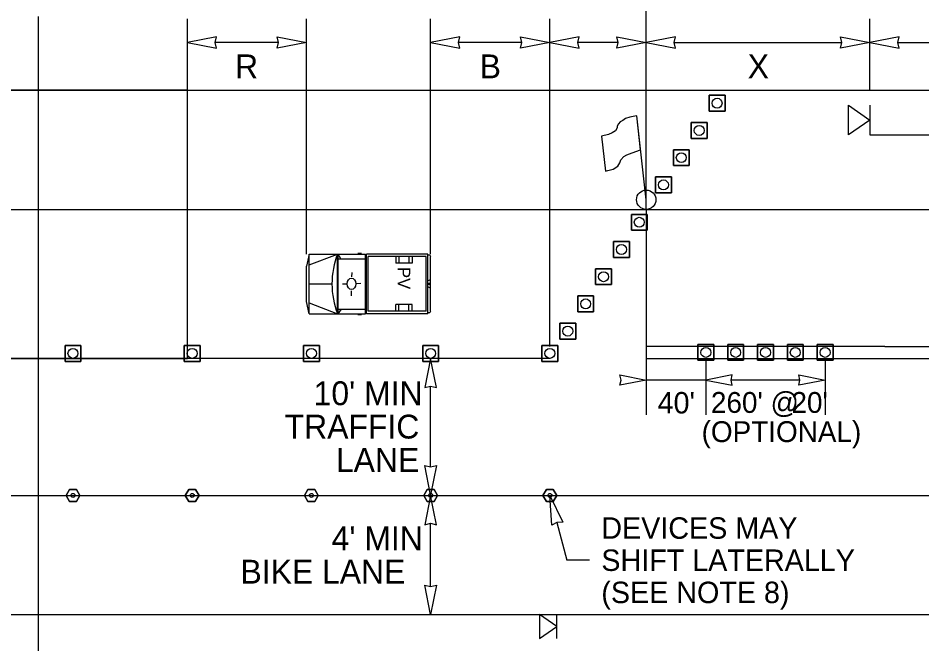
# Model space of a CAD drawing. Extents: x 99998.9 to 100095.7, y 99995 to 100010.7.
# Drawn here: x 100049.366 to 100052.398, y 100005.634 to 100007.734 of the extents above; entities that cross this region are included whole.
import ezdxf

# ---------------------------------------------------------------- set-up
doc = ezdxf.new("R2010")
doc.units = 0
for name, color, linetype in [('RD_ED_ShoulderPavedEdge', 7, 'Continuous'), ('RD_MK_LineDblYellowCenter', 7, 'Continuous'), ('RD_MK_LineEdgeWhite', 7, 'Continuous'), ('RD_MK_LineNoPass', 7, 'Continuous'), ('RD_MK_LineSkipCenter', 7, 'Continuous'), ('SH_GI_SectionCut', 7, 'Continuous'), ('TR_WZ_FlaggingStation', 7, 'Continuous'), ('TR_WZ_PortableSignMountBlk-Org', 7, 'Continuous'), ('TR_WZ_PortableSignMountBlk-Wht', 7, 'Continuous'), ('TR_WZ_ProtectiveVehicle', 7, 'Continuous'), ('TR_WZ_TrafficCone', 7, 'Continuous'), ('TR_WZ_TubularMarker', 7, 'Continuous'), ('TR_WZ_WorkZoneDetails', 7, 'Continuous'), ('TR_WZ_WorkZoneTextCurrent', 7, 'Continuous')]:
    doc.layers.add(name, color=color, linetype=linetype)

msp = doc.modelspace()

# ---------------------------------------------------------------- linework, layer by layer
at = {"layer": 'RD_ED_ShoulderPavedEdge'}
for p, q in [((100040.1076, 100007.4923), (100055.6424, 100007.4923)), ((100040.1076, 100005.7323), (100055.6424, 100005.7323))]:
    msp.add_line(p, q, dxfattribs=at)
at = {"layer": 'RD_MK_LineDblYellowCenter'}
for p, q in [((100052.2733, 100006.6323), (100055.6631, 100006.6323)), ((100052.2733, 100006.5923), (100055.6218, 100006.5923))]:
    msp.add_line(p, q, dxfattribs=at)
at = {"layer": 'RD_MK_LineEdgeWhite'}
for p, q in [((100040.1076, 100007.0923), (100055.6424, 100007.0923)), ((100040.1076, 100006.1323), (100055.6424, 100006.1323))]:
    msp.add_line(p, q, dxfattribs=at)
at = {"layer": 'RD_MK_LineNoPass'}
msp.add_line((100051.4733, 100006.5923), (100052.2733, 100006.5923), dxfattribs=at)
at = {"layer": 'RD_MK_LineSkipCenter'}
for points in [[(100052.2733, 100006.6323), (100051.4733, 100006.6323)], [(100051.15, 100006.5923), (100043.4767, 100006.5923)]]:
    msp.add_lwpolyline(points, dxfattribs=at)
at = {"layer": 'SH_GI_SectionCut'}
msp.add_line((100049.4338, 100007.7396), (100049.4338, 100005.4996), dxfattribs=at)
at = {"layer": 'TR_WZ_FlaggingStation'}
for p, q in [((100051.4543, 100007.2917), (100051.4413, 100007.4061)), ((100051.4733, 100007.1248), (100051.4413, 100007.4058)), ((100051.3233, 100007.3383), (100051.3366, 100007.2211)), ((100051.4543, 100007.2917), (100051.4543, 100007.2917))]:
    msp.add_line(p, q, dxfattribs=at)
for points in [[(100051.4413, 100007.4061), (100051.4355, 100007.4048), (100051.4177, 100007.4014), (100051.4039, 100007.3972), (100051.3942, 100007.3911), (100051.3857, 100007.3864), (100051.38, 100007.3796), (100051.3757, 100007.3717), (100051.3752, 100007.3655), (100051.3698, 100007.3563), (100051.359, 100007.3489), (100051.3466, 100007.3437), (100051.3233, 100007.3383)], [(100051.3366, 100007.2211), (100051.3448, 100007.2225), (100051.3624, 100007.2271), (100051.3781, 100007.2376), (100051.3846, 100007.2482), (100051.3885, 100007.2585), (100051.3976, 100007.2694), (100051.4086, 100007.2756), (100051.4259, 100007.2827), (100051.4543, 100007.2917)]]:
    msp.add_lwpolyline(points, dxfattribs=at)
msp.add_circle((100051.4733, 100007.1248), 0.0325, dxfattribs=at)
at = {"layer": 'TR_WZ_PortableSignMountBlk-Org'}
msp.add_line((100052.2233, 100007.4422), (100052.2233, 100007.3422), dxfattribs=at)
msp.add_lwpolyline([(100052.2233, 100007.3923), (100052.1515, 100007.3422), (100052.1515, 100007.4422)], close=True, dxfattribs=at)
at = {"layer": 'TR_WZ_PortableSignMountBlk-Wht'}
msp.add_line((100051.1733, 100005.6519), (100051.1733, 100005.7323), dxfattribs=at)
msp.add_lwpolyline([(100051.1733, 100005.692), (100051.1156, 100005.7323), (100051.1156, 100005.6519)], close=True, dxfattribs=at)
at = {"layer": 'TR_WZ_ProtectiveVehicle'}
for p, q in [((100050.343, 100006.9423), (100050.3338, 100006.902)), ((100050.343, 100006.7423), (100050.343, 100006.9423)), ((100050.343, 100006.9423), (100050.5319, 100006.9423)), ((100050.343, 100006.9057), (100050.4375, 100006.9423)), ((100050.4375, 100006.7423), (100050.4375, 100006.9423)), ((100050.4392, 100006.7423), (100050.4392, 100006.9423)), ((100050.4492, 100006.9268), (100050.4392, 100006.9423)), ((100050.4392, 100006.9268), (100050.5319, 100006.9268)), ((100050.5062, 100006.9451), (100050.5175, 100006.9451)), ((100050.5319, 100006.7423), (100050.5319, 100006.9423)), ((100050.7404, 100006.9423), (100050.5347, 100006.9423)), ((100050.5347, 100006.7423), (100050.5347, 100006.9423)), ((100050.7346, 100006.9344), (100050.5405, 100006.9344)), ((100050.5405, 100006.7503), (100050.5405, 100006.9344)), ((100050.6332, 100006.9344), (100050.6332, 100006.9113)), ((100050.6432, 100006.9344), (100050.6432, 100006.9113)), ((100050.6772, 100006.9344), (100050.6772, 100006.9113)), ((100050.6882, 100006.9344), (100050.6882, 100006.9113)), ((100050.7346, 100006.7503), (100050.7346, 100006.9344)), ((100050.7404, 100006.7423), (100050.7404, 100006.9423)), ((100050.7456, 100006.939), (100050.7411, 100006.939)), ((100050.7411, 100006.7456), (100050.7411, 100006.939)), ((100050.75, 100006.7517), (100050.75, 100006.9329)), ((100050.3338, 100006.7827), (100050.3338, 100006.902)), ((100050.6882, 100006.9113), (100050.6332, 100006.9113)), ((100050.4852, 100006.8808), (100050.485, 100006.8658)), ((100050.75, 100006.8564), (100050.7411, 100006.8527)), ((100050.343, 100006.8423), (100050.4189, 100006.8423)), ((100050.4544, 100006.8422), (100050.467, 100006.8423)), ((100050.4986, 100006.8427), (100050.4986, 100006.8427)), ((100050.5154, 100006.8431), (100050.5005, 100006.8427)), ((100050.75, 100006.8282), (100050.7411, 100006.832)), ((100050.7476, 100006.8423), (100050.7435, 100006.8423)), ((100050.7456, 100006.8395), (100050.7456, 100006.8451)), ((100050.4845, 100006.8027), (100050.4845, 100006.8188)), ((100050.343, 100006.7423), (100050.3338, 100006.7827)), ((100050.343, 100006.779), (100050.4375, 100006.7423)), ((100050.6882, 100006.7733), (100050.6332, 100006.7733)), ((100050.6332, 100006.7503), (100050.6332, 100006.7733)), ((100050.6432, 100006.7503), (100050.6432, 100006.7733)), ((100050.6772, 100006.7503), (100050.6772, 100006.7733)), ((100050.6882, 100006.7503), (100050.6882, 100006.7733)), ((100050.343, 100006.7423), (100050.5319, 100006.7423)), ((100050.4392, 100006.7423), (100050.4512, 100006.7578)), ((100050.4392, 100006.7578), (100050.5319, 100006.7578)), ((100050.5062, 100006.7395), (100050.5175, 100006.7395)), ((100050.7404, 100006.7423), (100050.5347, 100006.7423)), ((100050.7346, 100006.7503), (100050.5405, 100006.7503)), ((100050.7456, 100006.7456), (100050.7411, 100006.7456))]:
    msp.add_line(p, q, dxfattribs=at)
for centre, major_axis, start_param, end_param in [((100050.5725, 100006.8424), (0, -0.2099), 4.215852, 5.209111), ((100050.7456, 100006.9329), (0, 0.0061), 4.712389, 6.283185), ((100050.7456, 100006.7517), (0, -0.0061), 6.283185, 7.853982)]:
    msp.add_ellipse(centre, major_axis=major_axis, ratio=0.73155, start_param=start_param, end_param=end_param, dxfattribs=at)
for centre, major_axis in [((100050.4845, 100006.8423), (0, 0.0193)), ((100050.7456, 100006.8423), (0, 0.00282))]:
    msp.add_ellipse(centre, major_axis=major_axis, ratio=0.73155, dxfattribs=at)
at = {"layer": 'TR_WZ_TrafficCone'}
for points in [[(100051.6843, 100007.4753), (100051.7376, 100007.4753), (100051.7376, 100007.422), (100051.6843, 100007.422), (100051.6843, 100007.4753)], [(100051.6843, 100007.422), (100051.7376, 100007.422), (100051.7376, 100007.4753), (100051.6843, 100007.4753), (100051.6843, 100007.422)], [(100051.6243, 100007.384), (100051.6776, 100007.384), (100051.6776, 100007.3306), (100051.6243, 100007.3306), (100051.6243, 100007.384)], [(100051.6243, 100007.3306), (100051.6776, 100007.3306), (100051.6776, 100007.384), (100051.6243, 100007.384), (100051.6243, 100007.3306)], [(100051.5643, 100007.2926), (100051.6176, 100007.2926), (100051.6176, 100007.2393), (100051.5643, 100007.2393), (100051.5643, 100007.2926)], [(100051.5643, 100007.2393), (100051.6176, 100007.2393), (100051.6176, 100007.2926), (100051.5643, 100007.2926), (100051.5643, 100007.2393)], [(100051.5043, 100007.2013), (100051.5576, 100007.2013), (100051.5576, 100007.148), (100051.5043, 100007.148), (100051.5043, 100007.2013)], [(100051.5043, 100007.148), (100051.5576, 100007.148), (100051.5576, 100007.2013), (100051.5043, 100007.2013), (100051.5043, 100007.148)], [(100051.4766, 100007.0757), (100051.4233, 100007.0757), (100051.4233, 100007.0224), (100051.4766, 100007.0224), (100051.4766, 100007.0757)], [(100051.4766, 100007.0224), (100051.4233, 100007.0224), (100051.4233, 100007.0757), (100051.4766, 100007.0757), (100051.4766, 100007.0224)], [(100051.4166, 100006.9844), (100051.3633, 100006.9844), (100051.3633, 100006.9311), (100051.4166, 100006.9311), (100051.4166, 100006.9844)], [(100051.4166, 100006.9311), (100051.3633, 100006.9311), (100051.3633, 100006.9844), (100051.4166, 100006.9844), (100051.4166, 100006.9311)], [(100051.3566, 100006.8931), (100051.3033, 100006.8931), (100051.3033, 100006.8397), (100051.3566, 100006.8397), (100051.3566, 100006.8931)], [(100051.3566, 100006.8397), (100051.3033, 100006.8397), (100051.3033, 100006.8931), (100051.3566, 100006.8931), (100051.3566, 100006.8397)], [(100051.2966, 100006.8017), (100051.2433, 100006.8017), (100051.2433, 100006.7484), (100051.2966, 100006.7484), (100051.2966, 100006.8017)], [(100051.2966, 100006.7484), (100051.2433, 100006.7484), (100051.2433, 100006.8017), (100051.2966, 100006.8017), (100051.2966, 100006.7484)], [(100051.2366, 100006.7104), (100051.1833, 100006.7104), (100051.1833, 100006.6571), (100051.2366, 100006.6571), (100051.2366, 100006.7104)], [(100051.2366, 100006.6571), (100051.1833, 100006.6571), (100051.1833, 100006.7104), (100051.2366, 100006.7104), (100051.2366, 100006.6571)], [(100049.5234, 100006.6357), (100049.5767, 100006.6357), (100049.5767, 100006.5823), (100049.5234, 100006.5823), (100049.5234, 100006.6357)], [(100049.5234, 100006.5823), (100049.5767, 100006.5823), (100049.5767, 100006.6357), (100049.5234, 100006.6357), (100049.5234, 100006.5823)], [(100049.9234, 100006.6357), (100049.9767, 100006.6357), (100049.9767, 100006.5823), (100049.9234, 100006.5823), (100049.9234, 100006.6357)], [(100049.9234, 100006.5823), (100049.9767, 100006.5823), (100049.9767, 100006.6357), (100049.9234, 100006.6357), (100049.9234, 100006.5823)], [(100050.3234, 100006.6357), (100050.3767, 100006.6357), (100050.3767, 100006.5823), (100050.3234, 100006.5823), (100050.3234, 100006.6357)], [(100050.3234, 100006.5823), (100050.3767, 100006.5823), (100050.3767, 100006.6357), (100050.3234, 100006.6357), (100050.3234, 100006.5823)], [(100050.7234, 100006.6357), (100050.7767, 100006.6357), (100050.7767, 100006.5823), (100050.7234, 100006.5823), (100050.7234, 100006.6357)], [(100050.7234, 100006.5823), (100050.7767, 100006.5823), (100050.7767, 100006.6357), (100050.7234, 100006.6357), (100050.7234, 100006.5823)], [(100051.1766, 100006.6357), (100051.1233, 100006.6357), (100051.1233, 100006.5823), (100051.1766, 100006.5823), (100051.1766, 100006.6357)], [(100051.1766, 100006.5823), (100051.1233, 100006.5823), (100051.1233, 100006.6357), (100051.1766, 100006.6357), (100051.1766, 100006.5823)], [(100051.7, 100006.639), (100051.6467, 100006.639), (100051.6467, 100006.5857), (100051.7, 100006.5857), (100051.7, 100006.639)], [(100051.7, 100006.5857), (100051.6467, 100006.5857), (100051.6467, 100006.639), (100051.7, 100006.639), (100051.7, 100006.5857)], [(100051.8, 100006.639), (100051.7467, 100006.639), (100051.7467, 100006.5857), (100051.8, 100006.5857), (100051.8, 100006.639)], [(100051.8, 100006.5857), (100051.7467, 100006.5857), (100051.7467, 100006.639), (100051.8, 100006.639), (100051.8, 100006.5857)], [(100051.9, 100006.639), (100051.8467, 100006.639), (100051.8467, 100006.5857), (100051.9, 100006.5857), (100051.9, 100006.639)], [(100051.9, 100006.5857), (100051.8467, 100006.5857), (100051.8467, 100006.639), (100051.9, 100006.639), (100051.9, 100006.5857)], [(100052, 100006.639), (100051.9467, 100006.639), (100051.9467, 100006.5857), (100052, 100006.5857), (100052, 100006.639)], [(100052, 100006.5857), (100051.9467, 100006.5857), (100051.9467, 100006.639), (100052, 100006.639), (100052, 100006.5857)], [(100052.1, 100006.639), (100052.0467, 100006.639), (100052.0467, 100006.5857), (100052.1, 100006.5857), (100052.1, 100006.639)], [(100052.1, 100006.5857), (100052.0467, 100006.5857), (100052.0467, 100006.639), (100052.1, 100006.639), (100052.1, 100006.5857)]]:
    msp.add_lwpolyline(points, dxfattribs=at)
for centre in [(100051.7109, 100007.4486), (100051.6509, 100007.3573), (100051.5909, 100007.266), (100051.5309, 100007.1746), (100051.45, 100007.0491), (100051.39, 100006.9577), (100051.33, 100006.8664), (100051.27, 100006.7751), (100051.21, 100006.6837), (100049.55, 100006.609), (100049.95, 100006.609), (100050.35, 100006.609), (100050.75, 100006.609), (100051.15, 100006.609), (100051.6733, 100006.6123), (100051.7733, 100006.6123), (100051.8733, 100006.6123), (100051.9733, 100006.6123), (100052.0733, 100006.6123)]:
    msp.add_circle(centre, 0.0167, dxfattribs=at)
at = {"layer": 'TR_WZ_TubularMarker'}
for points in [[(100049.5269, 100006.1323), (100049.5385, 100006.1523), (100049.5616, 100006.1523), (100049.5731, 100006.1323), (100049.5616, 100006.1123), (100049.5385, 100006.1123)], [(100049.9269, 100006.1323), (100049.9385, 100006.1523), (100049.9616, 100006.1523), (100049.9731, 100006.1323), (100049.9616, 100006.1123), (100049.9385, 100006.1123)], [(100050.3269, 100006.1323), (100050.3385, 100006.1523), (100050.3616, 100006.1523), (100050.3731, 100006.1323), (100050.3616, 100006.1123), (100050.3385, 100006.1123)], [(100050.7269, 100006.1323), (100050.7385, 100006.1523), (100050.7616, 100006.1523), (100050.7731, 100006.1323), (100050.7616, 100006.1123), (100050.7385, 100006.1123)], [(100051.1269, 100006.1323), (100051.1384, 100006.1523), (100051.1615, 100006.1523), (100051.1731, 100006.1323), (100051.1615, 100006.1123), (100051.1384, 100006.1123)]]:
    msp.add_lwpolyline(points, close=True, dxfattribs=at)
for points in [[(100049.5385, 100006.1123), (100049.5616, 100006.1123), (100049.5731, 100006.1323), (100049.5616, 100006.1523), (100049.5385, 100006.1523), (100049.5269, 100006.1323), (100049.5385, 100006.1123)], [(100049.9385, 100006.1123), (100049.9616, 100006.1123), (100049.9731, 100006.1323), (100049.9616, 100006.1523), (100049.9385, 100006.1523), (100049.9269, 100006.1323), (100049.9385, 100006.1123)], [(100050.3385, 100006.1123), (100050.3616, 100006.1123), (100050.3731, 100006.1323), (100050.3616, 100006.1523), (100050.3385, 100006.1523), (100050.3269, 100006.1323), (100050.3385, 100006.1123)], [(100050.7385, 100006.1123), (100050.7616, 100006.1123), (100050.7731, 100006.1323), (100050.7616, 100006.1523), (100050.7385, 100006.1523), (100050.7269, 100006.1323), (100050.7385, 100006.1123)], [(100051.1384, 100006.1123), (100051.1615, 100006.1123), (100051.1731, 100006.1323), (100051.1615, 100006.1523), (100051.1384, 100006.1523), (100051.1269, 100006.1323), (100051.1384, 100006.1123)]]:
    msp.add_lwpolyline(points, dxfattribs=at)
for centre in [(100049.55, 100006.1323), (100049.95, 100006.1323), (100050.35, 100006.1323), (100050.75, 100006.1323), (100051.15, 100006.1323)]:
    msp.add_circle(centre, 0.00667, dxfattribs=at)
at = {"layer": 'TR_WZ_WorkZoneDetails'}
for p, q in [((100051.4733, 100007.0923), (100051.4733, 100008.9491)), ((100049.9338, 100007.4923), (100049.9338, 100007.7323)), ((100050.3338, 100006.9423), (100050.3338, 100007.7323)), ((100050.75, 100006.9423), (100050.75, 100007.7323)), ((100051.15, 100006.6323), (100051.15, 100007.7323)), ((100052.2233, 100007.4923), (100052.2233, 100007.7323)), ((100050.24, 100007.6523), (100050.0275, 100007.6523)), ((100051.0563, 100007.6523), (100050.8437, 100007.6523)), ((100051.3796, 100007.6523), (100051.2437, 100007.6523)), ((100051.5671, 100007.6523), (100052.1296, 100007.6523)), ((100052.3171, 100007.6523), (100052.8796, 100007.6523)), ((100052.2233, 100007.3422), (100055.2233, 100007.3422)), ((100051.4733, 100007.0923), (100051.4733, 100006.4023)), ((100051.6733, 100006.5857), (100051.6733, 100006.4023)), ((100052.0733, 100006.5857), (100052.0733, 100006.4023)), ((100050.75, 100006.2278), (100050.75, 100006.4986)), ((100051.6733, 100006.5193), (100051.4733, 100006.5193)), ((100051.989, 100006.5193), (100051.7577, 100006.5193)), ((100050.75, 100005.8261), (100050.75, 100006.0386)), ((100051.1735, 100006.0416), (100051.2064, 100005.9148)), ((100051.2826, 100005.9148), (100051.2064, 100005.9148))]:
    msp.add_line(p, q, dxfattribs=at)
for points in [[(100049.9338, 100007.6523), (100050.032, 100007.6331), (100050.0275, 100007.6523), (100050.032, 100007.6716)], [(100050.3338, 100007.6523), (100050.2355, 100007.6331), (100050.24, 100007.6523), (100050.2355, 100007.6716)], [(100050.75, 100007.6523), (100050.8483, 100007.6331), (100050.8437, 100007.6523), (100050.8483, 100007.6716)], [(100051.15, 100007.6523), (100051.0517, 100007.6331), (100051.0563, 100007.6523), (100051.0517, 100007.6716)], [(100051.15, 100007.6523), (100051.2483, 100007.6331), (100051.2437, 100007.6523), (100051.2483, 100007.6716)], [(100051.4733, 100007.6523), (100051.3751, 100007.6331), (100051.3796, 100007.6523), (100051.3751, 100007.6716)], [(100051.4733, 100007.6523), (100051.5716, 100007.6331), (100051.5671, 100007.6523), (100051.5716, 100007.6716)], [(100052.2233, 100007.6523), (100052.1251, 100007.6331), (100052.1296, 100007.6523), (100052.1251, 100007.6716)], [(100052.2233, 100007.6523), (100052.3216, 100007.6331), (100052.3171, 100007.6523), (100052.3216, 100007.6716)], [(100045.15, 100007.4923), (100045.15, 100006.5923), (100049.9338, 100006.5923), (100049.9338, 100007.4923)], [(100050.75, 100006.5923), (100050.7307, 100006.4941), (100050.75, 100006.4986), (100050.7692, 100006.4941)], [(100051.4733, 100006.5193), (100051.3849, 100006.502), (100051.389, 100006.5193), (100051.3849, 100006.5367)], [(100051.6733, 100006.5193), (100051.7618, 100006.502), (100051.7577, 100006.5193), (100051.7618, 100006.5367)], [(100052.0733, 100006.5193), (100051.9849, 100006.502), (100051.989, 100006.5193), (100051.9849, 100006.5367)], [(100050.75, 100006.1341), (100050.7307, 100006.2324), (100050.75, 100006.2278), (100050.7692, 100006.2324)], [(100050.75, 100006.1323), (100050.7307, 100006.0341), (100050.75, 100006.0386), (100050.7693, 100006.0341)], [(100051.15, 100006.1323), (100051.1933, 100006.042), (100051.1735, 100006.0416), (100051.156, 100006.0324)], [(100050.75, 100005.7323), (100050.7307, 100005.8306), (100050.75, 100005.8261), (100050.7693, 100005.8306)]]:
    msp.add_lwpolyline(points, close=True, dxfattribs=at)

# ---------------------------------------------------------------- texts
at = {"layer": 'TR_WZ_ProtectiveVehicle'}
msp.add_text('PV', height=0.04175, rotation=270, dxfattribs=at).set_placement((100050.6398, 100006.899))
at = {"layer": 'TR_WZ_WorkZoneTextCurrent'}
for s, height, p in [('R', 0.08, (100050.0939, 100007.5323)), ('B', 0.08, (100050.9145, 100007.5323)), ('X', 0.08, (100051.8136, 100007.5323)), ("10' MIN", 0.08, (100050.3575, 100006.4352)), ("40'", 0.072, (100051.5114, 100006.4073)), ("260' @", 0.07, (100051.6903, 100006.4093)), ("20'", 0.07, (100051.9604, 100006.4093)), ('TRAFFIC', 0.08, (100050.2603, 100006.3232)), ('(OPTIONAL)', 0.07, (100051.659, 100006.3113)), ('LANE', 0.08, (100050.4322, 100006.2112)), ('DEVICES MAY', 0.072, (100051.3226, 100005.9868)), ("4' MIN", 0.08, (100050.4179, 100005.9483)), ('SHIFT LATERALLY', 0.072, (100051.3226, 100005.8788)), ('BIKE LANE', 0.08, (100050.1122, 100005.8363)), ('(SEE NOTE 8)', 0.072, (100051.3226, 100005.7708))]:
    msp.add_text(s, height=height, dxfattribs=at).set_placement(p)

doc.saveas('drawing.dxf')
